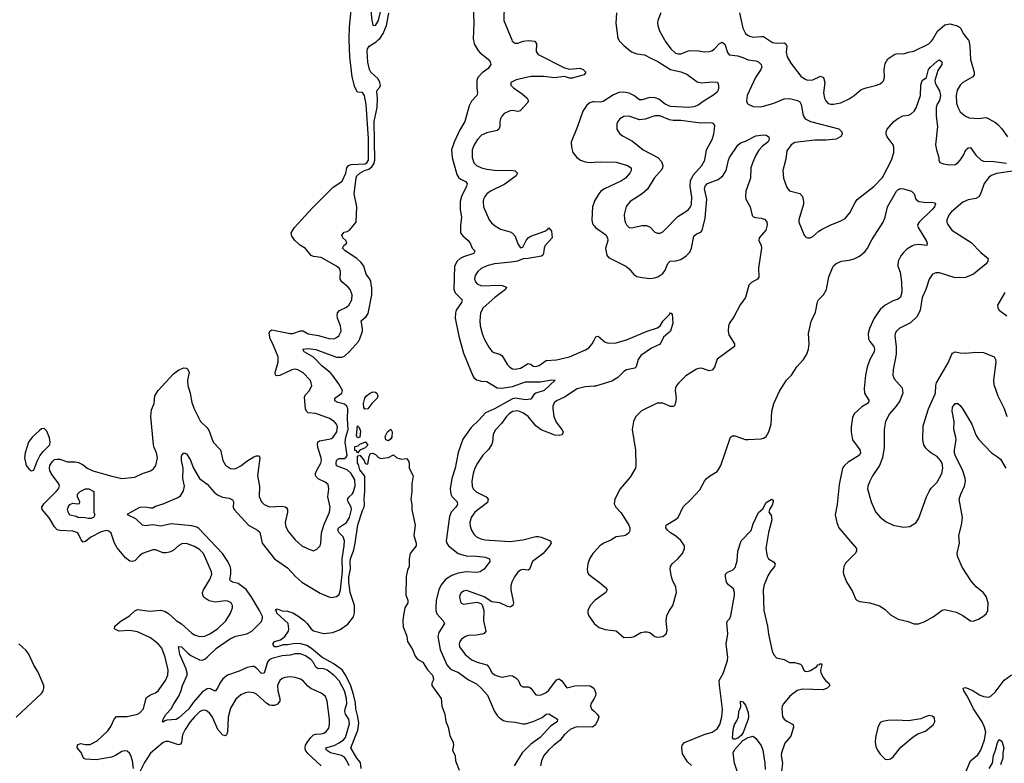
# Model space of a CAD drawing. Header units: inches. Extents: x 2001573 to 2220545, y 644482 to 846830.
# Tile 392 of 656: x 2065560 to 2073170, y 774410 to 780156. Entities that reach past the tile are written whole.
import ezdxf

# ---------------------------------------------------------------- set-up
doc = ezdxf.new("R2010")
doc.units = ezdxf.units.IN
doc.header["$MEASUREMENT"] = 0
for name, color, linetype in [('C0767', 7, 'Continuous'), ('C0768', 7, 'Continuous'), ('C0777', 7, 'Continuous'), ('C0778', 7, 'Continuous')]:
    doc.layers.add(name, color=color, linetype=linetype)

msp = doc.modelspace()

# ---------------------------------------------------------------- linework, layer by layer
at = {"layer": 'C0767', "color": 5}
for points, elevation in [([(2066439.9, 774370), (2066432.5, 774430), (2066418.5, 774470), (2066407.7, 774487.7), (2066390, 774502.3), (2066370, 774505.4), (2066350, 774500.8), (2066301.8, 774470), (2066270, 774457.9), (2066150, 774436), (2066070, 774442.2), (2066054.3, 774450), (2066034.3, 774494.3), (2066005.3, 774530), (2066006.6, 774553.4), (2066030, 774561.5), (2066070, 774553.8), (2066104.8, 774555.2), (2066157.8, 774582.2), (2066240.2, 774659.8), (2066265.4, 774694.6), (2066290, 774750.5), (2066309, 774771), (2066390, 774770.2), (2066470, 774788.6), (2066490, 774800.2), (2066517.4, 774830), (2066533.9, 774906.1), (2066541.3, 774918.7), (2066570, 774938.9), (2066610, 774953.8), (2066630, 774970.3), (2066687.7, 775050), (2066705.3, 775090), (2066708.9, 775130), (2066684, 775230), (2066659, 775299), (2066632.9, 775330), (2066570, 775378.5), (2066470, 775424.9), (2066410, 775435), (2066330, 775431), (2066310, 775437.4), (2066291.8, 775450), (2066295.6, 775470), (2066345.7, 775510), (2066409.7, 775550), (2066450, 775588.5), (2066470, 775598), (2066565.1, 775585.1), (2066650, 775592.1), (2066683.5, 775583.5), (2066710, 775568.3), (2066770, 775512.4), (2066810, 775487.3), (2066890, 775414.9), (2066910, 775402.2), (2066950, 775389.2), (2066990, 775391.2), (2067030, 775410.2), (2067089.8, 775450), (2067152.8, 775510), (2067190, 775570.8), (2067204.2, 775610), (2067205.1, 775630), (2067194.5, 775650), (2067170, 775662.4), (2067150, 775664.7), (2067070, 775653.8), (2067025.2, 775665.2), (2066984.8, 775690), (2066974.6, 775710), (2066974.2, 775730), (2066979.8, 775750), (2067028.9, 775830), (2067044.2, 775870), (2067043.5, 775890), (2066980.8, 776030), (2066950, 776060.7), (2066910, 776086.2), (2066850, 776107.8), (2066813.3, 776106.7), (2066790, 776092.8), (2066745.9, 776054.1), (2066718, 776042), (2066690, 776036.8), (2066670, 776037.1), (2066610, 776058), (2066590, 776058.7), (2066509.5, 776030.5), (2066486.6, 776013.4), (2066450, 775975.4), (2066430, 775968.4), (2066412.2, 775972.2), (2066378.4, 775998.4), (2066313.9, 776073.9), (2066292.8, 776110), (2066267.6, 776187.6), (2066250, 776203.7), (2066229.5, 776209.5), (2066190, 776198.5), (2066110, 776157.3), (2066070, 776124.2), (2066050, 776119.5), (2066035.8, 776135.8), (2066009.7, 776190), (2065970, 776202.5), (2065870, 776208.6), (2065850, 776215), (2065830, 776237.3), (2065787.7, 776307.7), (2065733.9, 776370), (2065732.3, 776390), (2065746.3, 776413.7), (2065842.7, 776510), (2065859.1, 776530), (2065867.5, 776550), (2065862.3, 776570), (2065810, 776638), (2065792.7, 776670), (2065790.3, 776690), (2065794.2, 776710), (2065810, 776739.6), (2065830, 776756.1), (2065850, 776760.5), (2065870, 776758.7), (2065930, 776739.5), (2065990, 776739.8), (2066014.1, 776734.1), (2066050, 776716.5), (2066082.3, 776690), (2066125.7, 776670), (2066272.7, 776627.3), (2066350, 776610.2), (2066450, 776620.2), (2066510, 776648.9), (2066570, 776670.3), (2066594.9, 776685.1), (2066612.6, 776710), (2066625.6, 776770), (2066617.3, 776810), (2066598.7, 776850), (2066594.5, 776870), (2066573.2, 777090), (2066580.1, 777139.9), (2066599.9, 777190), (2066605.9, 777250), (2066630.3, 777290), (2066750, 777419.6), (2066790, 777449.2), (2066830, 777466.7), (2066850, 777463), (2066857.2, 777457.2), (2066870.3, 777430.3), (2066858, 777370), (2066859.6, 777330), (2066877.3, 777270), (2066890, 777198.8), (2066907.9, 777150), (2066958.3, 777050), (2067005.7, 777005.7), (2067023.1, 776983.1), (2067056.5, 776890), (2067112.2, 776832.2), (2067130.2, 776750.2), (2067150, 776714.4), (2067190, 776687), (2067210, 776684.2), (2067230, 776687.4), (2067270, 776709.1), (2067315.7, 776744.3), (2067370, 776777.8), (2067390, 776786.5), (2067410, 776784.9), (2067415.5, 776770), (2067399, 776630), (2067412.5, 776550), (2067411.3, 776471.3), (2067428.8, 776430), (2067450, 776409), (2067490, 776392.2), (2067590, 776395.6), (2067611.7, 776391.7), (2067622.8, 776382.8), (2067630.2, 776370), (2067630.2, 776350.2), (2067611.3, 776270), (2067617.3, 776237.3), (2067638.9, 776198.9), (2067690, 776135.8), (2067741.6, 776090), (2067790, 776065.7), (2067830, 776052.7), (2067856.6, 776063.4), (2067882.9, 776090), (2067888.1, 776111.9), (2067892.2, 776190), (2067911.3, 776250), (2067953.8, 776350), (2067958.8, 776390), (2067941.8, 776470), (2067948.5, 776530), (2067943.1, 776563.1), (2067921.1, 776581.1), (2067867.4, 776607.4), (2067847.7, 776630), (2067846.6, 776650), (2067853.9, 776670), (2067888.4, 776730), (2067892.5, 776750), (2067890.9, 776770.9), (2067864.5, 776850), (2067861.5, 776878.5), (2067863.9, 776890), (2067878.3, 776901.7), (2067950, 776914.2), (2067970, 776920.2), (2067983.5, 776930), (2068011.2, 776970), (2068015.4, 777010), (2068008.4, 777030), (2067991.1, 777050), (2067954.1, 777074.1), (2067850, 777111.5), (2067790, 777117.6), (2067776.8, 777130), (2067769.2, 777150), (2067761.1, 777238.9), (2067765.8, 777254.2), (2067801.3, 777290), (2067816.9, 777330), (2067814, 777350), (2067804.4, 777370), (2067750, 777427.4), (2067710, 777451.3), (2067690, 777454.6), (2067664.4, 777450), (2067570, 777406.6), (2067550, 777403.8), (2067536.2, 777410), (2067535.3, 777430), (2067557.6, 777510), (2067558.2, 777550), (2067515, 777655), (2067495.6, 777690), (2067487.2, 777732.8), (2067494, 777750), (2067510, 777760.3), (2067650, 777730.2), (2067670, 777731.7), (2067730, 777751.6), (2067750, 777751.1), (2067790, 777728), (2067870, 777714.3), (2067950, 777691.3), (2067990, 777690.3), (2068010, 777699.5), (2068026, 777714), (2068043.9, 777750), (2068040.3, 777790), (2068017, 777850), (2068013.7, 777870), (2068016.8, 777890), (2068031.3, 777908.7), (2068085, 777935), (2068103.5, 777950), (2068128.4, 777990), (2068130.9, 778030), (2068114, 778070), (2068098.9, 778090), (2068049.2, 778129.2), (2068036.4, 778150), (2068038.5, 778210), (2068032.2, 778232.2), (2068010, 778252), (2067890, 778319.3), (2067830, 778325.7), (2067813.4, 778333.4), (2067770, 778386.6), (2067729.6, 778410), (2067686, 778450), (2067663.3, 778483.3), (2067658.9, 778510), (2067685.2, 778550), (2067821.7, 778698.3), (2067981.6, 778858.4), (2068052.1, 778907.9), (2068081.7, 778970), (2068089.4, 779010.6), (2068100.4, 779030), (2068123.3, 779036.7), (2068230, 779043), (2068242.1, 779050), (2068255.4, 779070), (2068256.8, 779236.8), (2068239.2, 779499.2), (2068224.2, 779570), (2068210, 779592.3), (2068170, 779597), (2068150, 779634.5), (2068130, 779715.1), (2068111.8, 779870), (2068107.6, 780000)], 380), ([(2068106.6, 774390), (2068088.5, 774430), (2068070, 774456.5), (2068048.3, 774470), (2067962.4, 774490), (2067930.8, 774510), (2067927.3, 774530), (2067990, 774548.4), (2068030, 774567.2), (2068063, 774590), (2068079.4, 774610), (2068110, 774714), (2068105, 774750), (2068079.6, 774790), (2068073.9, 774810), (2068075, 774830), (2068087.4, 774870), (2068086.2, 774910), (2068069.4, 774970), (2068030, 775046.8), (2067990, 775089.2), (2067936.2, 775130), (2067910, 775139.3), (2067863.4, 775143.4), (2067850, 775153.8), (2067830, 775188.1), (2067810, 775211.6), (2067770, 775240.2), (2067730, 775254.3), (2067690, 775255), (2067650, 775245.4), (2067590, 775239.7), (2067510, 775218.7), (2067489.4, 775210), (2067474.5, 775190), (2067450, 775106.6), (2067430, 775102.7), (2067390, 775144.8), (2067370, 775158.9), (2067358.4, 775158.4), (2067317.6, 775150), (2067257.4, 775122.6), (2067166.5, 775090), (2067130, 775062.2), (2067108, 775030), (2067090, 774989.6), (2067070, 774968.2), (2067030, 774987.7), (2067010, 774986.2), (2066970, 774958.7), (2066899.8, 774880.2), (2066867.7, 774830), (2066790, 774760.2), (2066770, 774749.1), (2066698, 774742), (2066681.3, 774738.7), (2066670, 774726.6), (2066664, 774730), (2066668.3, 774750), (2066690, 774788), (2066730.7, 774829.3), (2066751.2, 774870), (2066790.5, 774929.5), (2066808.8, 774971.2), (2066818.7, 775010), (2066853.4, 775090), (2066853.8, 775110), (2066844.4, 775144.4), (2066797.7, 775250), (2066788.5, 775311.5), (2066810, 775310.2), (2066860, 775260), (2066883.3, 775243.3), (2066950, 775208.6), (2066970, 775206.8), (2066990, 775215), (2067010, 775230.9), (2067080.2, 775299.8), (2067190, 775374), (2067230, 775391.7), (2067315.1, 775410), (2067355.6, 775430), (2067430, 775505.3), (2067438, 775530), (2067435.7, 775544.3), (2067414.4, 775590), (2067350, 775699), (2067311.5, 775751.5), (2067250, 775798.5), (2067204.5, 775810), (2067190, 775820.5), (2067184.8, 775830), (2067192.3, 775870), (2067192.3, 775910), (2067188, 775930), (2067169.2, 775970), (2067128, 776030), (2066944.8, 776224.8), (2066930, 776233.5), (2066890, 776245), (2066730, 776259.8), (2066650, 776240.9), (2066590, 776253), (2066530, 776243.7), (2066510, 776249.8), (2066458, 776298), (2066393.2, 776330), (2066400.7, 776339.3), (2066489.3, 776390), (2066531.4, 776391.4), (2066570, 776383), (2066590, 776384.7), (2066610, 776396.3), (2066670, 776415.8), (2066777.8, 776462.2), (2066802.5, 776477.5), (2066825.7, 776514.3), (2066833.7, 776550), (2066822.3, 776610), (2066823.5, 776690), (2066809.8, 776750), (2066810, 776782), (2066812.3, 776790), (2066830, 776807.7), (2066850, 776800.5), (2066876.7, 776756.7), (2066902.4, 776690), (2066950.3, 776610.3), (2067010, 776567.6), (2067064.3, 776504.3), (2067090, 776484.7), (2067127.3, 776467.3), (2067178.5, 776458.5), (2067206.1, 776446.1), (2067212.9, 776430), (2067210.2, 776390), (2067218.5, 776370), (2067329.6, 776249.6), (2067399.3, 776210), (2067415.4, 776195.4), (2067434.7, 776110), (2067528.9, 775990), (2067630, 775918.9), (2067694, 775850), (2067740.4, 775810), (2067883.5, 775723.5), (2067950, 775695.2), (2067970, 775691.6), (2068010, 775697.4), (2068030, 775713), (2068039, 775750), (2068054.6, 775894.6), (2068053.2, 775990), (2068068.2, 776090), (2068069.9, 776129.9), (2068060.1, 776160.1), (2068029.8, 776190), (2068017.8, 776210), (2068024.6, 776230), (2068087.1, 776270), (2068109.4, 776310), (2068123.6, 776370), (2068120.9, 776390), (2068097.7, 776430), (2068093.3, 776450), (2068106.4, 776470), (2068130, 776488.6), (2068138.8, 776501.2), (2068153.9, 776550), (2068150, 776599.1), (2068122.2, 776650), (2068090, 776676.7), (2068010, 776709), (2068005.7, 776725.7), (2068009.4, 776750.6), (2068019.7, 776760.3), (2068030, 776765), (2068070, 776766), (2068083.9, 776776.1), (2068090.8, 776789.2), (2068076, 776890), (2068081.8, 776930), (2068099.7, 776990), (2068093, 777070), (2068096.9, 777150), (2068088.4, 777170), (2068070, 777185.6), (2068018.8, 777198.8), (2067996, 777210), (2067996.4, 777230), (2068050, 777268.6), (2068054.2, 777290), (2068024.1, 777344.1), (2067978.7, 777410), (2067960.6, 777430), (2067898.8, 777478.8), (2067830, 777548.5), (2067759.7, 777590), (2067749.8, 777610), (2067790, 777614.7), (2067850, 777608.4), (2068010, 777549.1), (2068050, 777548.1), (2068070, 777556.4), (2068110, 777591.4), (2068178.1, 777670), (2068190.3, 777689.7), (2068208.7, 777750), (2068209.9, 777770), (2068198.8, 777830), (2068238.8, 777861.2), (2068253.6, 777886.4), (2068281.3, 778030), (2068281.4, 778081.4), (2068273.6, 778133.6), (2068267.3, 778150), (2068238.8, 778190), (2068220.7, 778250), (2068200.5, 778280.5), (2068167, 778310), (2068074.5, 778370), (2068055.6, 778390), (2068066.6, 778410), (2068087.6, 778430), (2068081.6, 778450), (2068057.6, 778470), (2068049.7, 778490), (2068067.3, 778512.7), (2068090, 778518.4), (2068110, 778530.2), (2068161.1, 778590), (2068165.6, 778710), (2068145.4, 778810), (2068160.2, 778930), (2068166.9, 778950), (2068188.9, 778971.1), (2068224.1, 778990), (2068258.4, 779001.6), (2068282, 779018), (2068297.6, 779042.4), (2068304.5, 779070), (2068299.5, 779370), (2068322.3, 779477.7), (2068325.6, 779550), (2068321.2, 779598.8), (2068323.4, 779610), (2068344.7, 779635.3), (2068349.9, 779650), (2068344.9, 779670), (2068330, 779697.9), (2068274.8, 779750), (2068262.6, 779770), (2068251.2, 779828.8), (2068245.7, 779910), (2068248.6, 779931.4), (2068261.1, 779950), (2068316.2, 779983.8), (2068332, 780000)], 360), ([(2069067.1, 780000), (2069074, 779970), (2069101.2, 779921.2), (2069120.2, 779900.2), (2069182, 779850), (2069196.3, 779830), (2069200.7, 779810), (2069180.7, 779779.3), (2069133.7, 779746.3), (2069100.5, 779710), (2069092.8, 779687.2), (2069092.7, 779630), (2069099.1, 779590), (2069094, 779570), (2069053.4, 779526.6), (2069034.9, 779490), (2069000.2, 779370), (2068959.4, 779300.6), (2068919.1, 779210), (2068898, 779150), (2068901.6, 779090), (2068939.6, 778959.6), (2068954.6, 778934.6), (2068970, 778922.6), (2069006.1, 778906.1), (2069017.6, 778890), (2069014.6, 778870), (2068974.6, 778790), (2068964, 778750), (2068965.2, 778690), (2068975.5, 778630), (2068966.4, 778566.4), (2068968, 778510), (2068985.4, 778485.4), (2069027.4, 778450), (2069042.4, 778430), (2069057.3, 778390), (2069078.8, 778370), (2069070.8, 778350), (2068990, 778323.9), (2068963.6, 778310), (2068940.6, 778290), (2068921.6, 778250), (2068915.2, 778070), (2068925.3, 778045.3), (2068980.3, 777990), (2068975.6, 777970), (2068933.6, 777910), (2068928, 777890), (2068927.1, 777850), (2068953.2, 777710), (2068990, 777578), (2069063.2, 777403.2), (2069070.3, 777390), (2069090, 777373.1), (2069130, 777362.4), (2069170, 777361.1), (2069250, 777310.3), (2069287.2, 777307.2), (2069370, 777321), (2069470, 777356.3), (2069583.3, 777356.7), (2069673.2, 777373.2), (2069698, 777370), (2069614.6, 777290), (2069550, 777270.9), (2069537.7, 777262.3), (2069510, 777223), (2069470, 777219.5), (2069390, 777229.9), (2069370, 777224.8), (2069230, 777147.6), (2069161.2, 777118.8), (2069110, 777061.4), (2069050, 777005.1), (2068986.3, 776913.7), (2068949.4, 776810.6), (2068926.7, 776690), (2068901, 776610), (2068886.7, 776530), (2068891.4, 776490), (2068902.3, 776470), (2068940.2, 776430), (2068943.6, 776410), (2068932.1, 776390), (2068896.2, 776350), (2068882.9, 776317.1), (2068856.5, 776130), (2068861.7, 776110), (2068874.6, 776090), (2068949.6, 776029.6), (2069010, 776012.4), (2069090.6, 776010.6), (2069161.5, 776001.5), (2069190.4, 775990), (2069194.6, 775970), (2069150.4, 775910), (2069119.1, 775890), (2069090, 775884.3), (2069010, 775889.3), (2068950, 775878.4), (2068900.1, 775859.9), (2068850.2, 775830), (2068817.8, 775790), (2068799.7, 775750), (2068778.6, 775670), (2068775.5, 775610), (2068776.6, 775590), (2068785.5, 775565.5), (2068833.1, 775510), (2068842.6, 775490), (2068800.7, 775419.3), (2068791, 775389), (2068810.1, 775290), (2068861, 775170), (2068890, 775138), (2068951.7, 775111.7), (2069030, 775054.2), (2069090, 775023.9), (2069127.6, 774990), (2069176.4, 774936.4), (2069230.1, 774810), (2069250, 774778.6), (2069270, 774758), (2069300.1, 774740.1), (2069330, 774731.6), (2069390, 774728.3), (2069450, 774714.8), (2069470, 774714.6), (2069530, 774731.9), (2069597.1, 774762.9), (2069630, 774788.9), (2069650, 774792.6), (2069718, 774750), (2069715.3, 774730), (2069663.5, 774696.5), (2069584, 774610), (2069510, 774558.2), (2069444.1, 774490), (2069381.7, 774390)], 360), ([(2069363.6, 780000), (2069367.7, 779990), (2069390, 779974.6), (2069410, 779975.6), (2069450.7, 779989.3), (2069490, 779996.2), (2069540.7, 779990), (2069554.9, 779970), (2069551.5, 779910), (2069567.9, 779887.9), (2069770, 779783.6), (2069810, 779774.3), (2069890, 779780.2), (2069914.9, 779770), (2069935.5, 779750), (2069922.4, 779730), (2069830, 779704.5), (2069810, 779703.4), (2069770, 779716.3), (2069690, 779705.4), (2069610, 779717.7), (2069510, 779717), (2069398.4, 779690), (2069357.1, 779670), (2069357.1, 779650), (2069377.6, 779630), (2069443.8, 779583.8), (2069483.1, 779550), (2069493.4, 779530), (2069483.1, 779510), (2069429.2, 779450.8), (2069410, 779446.4), (2069370, 779453.6), (2069350, 779450.8), (2069305.3, 779430), (2069286.3, 779410), (2069275.2, 779390), (2069270.2, 779370), (2069271.2, 779330), (2069263.6, 779310), (2069250, 779300.3), (2069170, 779282.5), (2069130, 779263.1), (2069098.8, 779230), (2069072.7, 779190), (2069058.3, 779150), (2069056.3, 779090), (2069070, 779050.3), (2069090, 779029.3), (2069128.4, 779010), (2069170, 778999.5), (2069230, 778991.9), (2069372, 778990), (2069390, 778987), (2069407, 778970), (2069397.4, 778950), (2069310, 778885.6), (2069199.6, 778830), (2069171.5, 778810), (2069154.7, 778790), (2069145.2, 778770), (2069142.2, 778750), (2069145.2, 778710), (2069189, 778610), (2069206.4, 778586.4), (2069227.4, 778567.4), (2069276.7, 778536.7), (2069350, 778516), (2069370, 778506.2), (2069390, 778482), (2069410, 778423.8), (2069430, 778393.7), (2069450, 778397), (2069474.5, 778450), (2069490, 778470.9), (2069510, 778482.4), (2069618.6, 778521.4), (2069642.7, 778537.3), (2069650, 778547.7), (2069670, 778521), (2069676.5, 778470), (2069621.5, 778410), (2069613.7, 778390), (2069607.7, 778350), (2069603, 778337), (2069592.8, 778327.2), (2069490.7, 778310.7), (2069451.3, 778308.7), (2069406.8, 778290), (2069358.3, 778281.7), (2069230, 778270.4), (2069170, 778253.2), (2069127.5, 778232.5), (2069100.8, 778210), (2069081.1, 778178.9), (2069076.5, 778150), (2069082.4, 778130), (2069094.8, 778114.8), (2069130, 778099), (2069270, 778104), (2069290, 778102), (2069321.6, 778090), (2069314.6, 778070), (2069233.7, 778010), (2069142.3, 777930), (2069121, 777890), (2069115.5, 777830), (2069119.4, 777790), (2069134.3, 777730), (2069150.1, 777690.1), (2069185.1, 777625.1), (2069210, 777594.9), (2069224.4, 777584.4), (2069270.5, 777570), (2069290, 777558.9), (2069329.4, 777489.4), (2069348.8, 777470), (2069370, 777458.9), (2069390, 777455.7), (2069430, 777463.9), (2069490, 777498.9), (2069510, 777492.7), (2069530, 777477.3), (2069550, 777475.2), (2069575.4, 777484.6), (2069630, 777521.5), (2069710, 777526.7), (2069810, 777550.1), (2069934.5, 777605.5), (2069958.7, 777621.3), (2069984.2, 777650), (2070000, 777680.1)], 380), ([(2070000, 779520.5), (2069990, 779520.7), (2069967.4, 779512.6), (2069944.3, 779495.7), (2069912.3, 779447.7), (2069872.2, 779330), (2069823.6, 779210), (2069824.4, 779170), (2069836.5, 779130), (2069866.7, 779090), (2069894, 779070), (2069930, 779057.7), (2069970, 779052.6), (2070000, 779054.3)], 420), ([(2070000, 778745.8), (2069988.6, 778710), (2069982.6, 778610), (2069985.2, 778590), (2069993.6, 778570), (2070000, 778562.3)], 420), ([(2070000, 777323.1), (2069930, 777318.7), (2069870, 777302.4), (2069770, 777240.2), (2069708.7, 777210), (2069690, 777194), (2069681.3, 777170), (2069680.7, 777150), (2069689.4, 777090), (2069706, 777046), (2069751.3, 776990), (2069760.3, 776970), (2069752.1, 776947.9), (2069730, 776942), (2069695.5, 776944.5), (2069590, 776985.2), (2069550, 777017.3), (2069490, 777088.7), (2069450, 777117.1), (2069410, 777133.1), (2069370, 777127), (2069342.2, 777110), (2069322, 777090), (2069284.2, 777035.8), (2069235.4, 776984.6), (2069219.7, 776950), (2069214.7, 776890), (2069206.9, 776870), (2069184.5, 776835.5), (2069139.1, 776790), (2069099.1, 776730), (2069077.8, 776690), (2069065.6, 776650), (2069055.6, 776590), (2069058.2, 776550), (2069065.8, 776530), (2069087.9, 776507.9), (2069165.7, 776470), (2069180.9, 776450), (2069174.7, 776425.3), (2069077.6, 776350), (2069048.4, 776310), (2069038.8, 776270), (2069042, 776242), (2069052.7, 776210), (2069070, 776181.3), (2069090, 776160.3), (2069123.8, 776143.8), (2069155.3, 776135.3), (2069350, 776122.5), (2069450, 776135.9), (2069550, 776161), (2069570, 776161.5), (2069590, 776158), (2069663, 776130), (2069667, 776110), (2069655.6, 776090), (2069604.9, 776030), (2069523.2, 775970), (2069500.3, 775910), (2069490, 775902.8), (2069450, 775906), (2069430, 775901.8), (2069410, 775886.9), (2069384.2, 775850), (2069363.5, 775810), (2069356, 775784), (2069356.6, 775750), (2069377.4, 775650), (2069371.6, 775628.4), (2069359.6, 775620.4), (2069350, 775616.9), (2069330, 775621.1), (2069270, 775649.8), (2069210, 775657.6), (2069150, 775696.2), (2069030, 775740.4), (2069010, 775744), (2068990, 775738.9), (2068972.8, 775727.2), (2068963.1, 775710), (2068958.9, 775690), (2068970.6, 775650), (2068990, 775640.3), (2069093.7, 775653.7), (2069124.1, 775644.1), (2069133.8, 775633.8), (2069147.6, 775590), (2069144.9, 775510), (2069161.7, 775430), (2069150, 775413.6), (2069133.7, 775406.3), (2069090, 775398.7), (2069030, 775398), (2069006, 775390), (2068975.8, 775370), (2068962.6, 775350), (2068957.4, 775330), (2068960.3, 775310), (2069004.2, 775250), (2069055.3, 775210), (2069095.5, 775190), (2069171.2, 775171.2), (2069189.2, 775150), (2069210.1, 775110.1), (2069230, 775094.2), (2069250, 775084.5), (2069290, 775074.5), (2069350, 775088.5), (2069370, 775084.7), (2069393.7, 775070), (2069411.8, 775051.8), (2069430.3, 775010.3), (2069450, 774999.3), (2069490, 775001.7), (2069498, 774998), (2069510, 774990.4), (2069550, 774938.7), (2069570, 774935.2), (2069590, 774938.5), (2069630, 774956.9), (2069650, 774974.7), (2069710, 775054.3), (2069730, 775063.1), (2069750, 775047.6), (2069790, 774993.4), (2069850, 775007.2), (2069931.9, 775011.9), (2069970, 775008.1), (2069997.6, 774990), (2070000, 774984)], 380), ([(2068199, 774370), (2068195.1, 774415.1), (2068165.4, 774450), (2068120.3, 774530), (2068174.4, 774665.6), (2068180.5, 774720.5), (2068173.8, 774770), (2068157.8, 774830), (2068156.5, 774876.5), (2068141, 774941), (2068115.9, 775015.9), (2068076.4, 775096.4), (2068051.7, 775131.7), (2067981.8, 775181.8), (2067895.1, 775230), (2067816.4, 775296.4), (2067778.9, 775318.9), (2067733.8, 775333.8), (2067690, 775336.1), (2067630, 775324.3), (2067596.1, 775323.9), (2067551.3, 775310), (2067530, 775309.7), (2067517.2, 775330), (2067529.3, 775350), (2067576.2, 775363.8), (2067609.7, 775390.3), (2067638, 775430), (2067640.9, 775450), (2067634, 775490), (2067548.9, 775570), (2067544.7, 775584.7), (2067538.4, 775590), (2067541.7, 775598.3), (2067550, 775603), (2067588.6, 775588.6), (2067630, 775584.4), (2067670, 775571.5), (2067710, 775549.1), (2067762.2, 775510), (2067782.7, 775490), (2067810, 775450.2), (2067830, 775433.2), (2067910, 775413.2), (2067979.6, 775420.4), (2068037.1, 775442.9), (2068095.6, 775484.4), (2068139.3, 775540.7), (2068148.4, 775571.6), (2068147.3, 775630), (2068113.8, 775730), (2068103.6, 775810), (2068103.9, 775850), (2068118.1, 775910), (2068115.3, 775970), (2068117.5, 775990), (2068141.7, 776058.3), (2068153.5, 776110), (2068173, 776253), (2068210, 776362), (2068223.7, 776390), (2068225.7, 776410), (2068221.7, 776450), (2068227.6, 776512.4), (2068227.2, 776627.2), (2068190, 776676.3), (2068177.7, 776717.7), (2068170, 776729.6), (2068170, 776782), (2068190, 776791.3), (2068222.8, 776750), (2068230, 776726.8), (2068250, 776722), (2068260.2, 776779.8), (2068270, 776802), (2068275.3, 776804.7), (2068290, 776806), (2068310, 776796), (2068330, 776776), (2068350, 776766), (2068410, 776772), (2068450, 776794), (2068474, 776770), (2068510, 776761), (2068550, 776764.7), (2068566.4, 776746.4), (2068571.3, 776730), (2068571.3, 776690), (2068601, 776630), (2068590.8, 776570), (2068590.7, 776510.7), (2068583, 776450), (2068590.4, 776410), (2068590.5, 776370), (2068615.5, 776250), (2068607.3, 776170), (2068624.9, 776110), (2068624.9, 776090), (2068577.1, 776030), (2068570.5, 775990.5), (2068571, 775930), (2068558, 775902), (2068547.1, 775852.9), (2068544.9, 775710), (2068560.4, 775670), (2068559.3, 775650), (2068536.9, 775610), (2068525.6, 775554.4), (2068520.2, 775510), (2068524.4, 775464.4), (2068552.4, 775392.4), (2068557, 775350), (2068595.5, 775290), (2068616.8, 775236.8), (2068634, 775214), (2068674.8, 775190), (2068712.5, 775132.5), (2068750.5, 775090), (2068757.3, 775062.7), (2068756, 775050), (2068744.7, 775030), (2068744.7, 775010), (2068817.3, 774910), (2068824, 774850), (2068846.8, 774790), (2068853.7, 774733.7), (2068870.7, 774690), (2068885.2, 774625.2), (2068910.5, 774570), (2068912.7, 774550), (2068904.9, 774510), (2068927.1, 774467.1), (2068927.7, 774430), (2068956.7, 774356.7)], 340), ([(2070000, 776041.6), (2069989.2, 776030), (2069965.2, 775990), (2069951.1, 775950), (2069946.4, 775910), (2069948.3, 775890), (2069957.4, 775870), (2070000, 775838.9)], 420), ([(2070000, 775661.5), (2069970.5, 775630), (2069950.6, 775590), (2069950.5, 775570), (2069958, 775550), (2069999.3, 775490), (2070000, 775489.5)], 420), ([(2065533, 774767), (2065727.6, 774950), (2065742, 774970), (2065748, 774990), (2065747.6, 775010), (2065699.6, 775119.6), (2065670, 775169), (2065630, 775253.2), (2065610, 775280.9), (2065552.6, 775332.6)], 420), ([(2067889.7, 774390), (2067786.6, 774486.6), (2067769.9, 774509.9), (2067766.1, 774530), (2067769.9, 774550), (2067780.8, 774570), (2067810, 774610.2), (2067830, 774628.8), (2067850, 774635.9), (2067890, 774637.4), (2067910, 774642.7), (2067930, 774654.3), (2067950, 774680.5), (2067955.9, 774710), (2067953.8, 774750), (2067937.4, 774890), (2067924.7, 774924.7), (2067895.1, 774950), (2067810, 774988.6), (2067786.7, 775006.7), (2067750, 775048.2), (2067730, 775060.4), (2067690, 775073.1), (2067650, 775076.8), (2067610, 775073.5), (2067590, 775065.4), (2067570.2, 775049.8), (2067553.4, 775010), (2067554.8, 774970), (2067570.2, 774910), (2067571, 774890), (2067553.4, 774866.6), (2067530, 774857), (2067510, 774855.2), (2067490, 774859.8), (2067470, 774871.7), (2067390, 774944.2), (2067370, 774955.1), (2067330, 774958.7), (2067305.9, 774954.1), (2067270, 774939.1), (2067230, 774904.2), (2067190, 774836.2), (2067172.6, 774767.4), (2067167.1, 774650), (2067159.5, 774630), (2067150, 774621.1), (2067130, 774626.6), (2067092.2, 774670), (2067050, 774765.4), (2067030, 774795.1), (2067010, 774813.6), (2066990, 774821.2), (2066970, 774818.5), (2066950, 774807.8), (2066910, 774768), (2066878.4, 774730), (2066838.3, 774670), (2066817.8, 774630), (2066810.2, 774569.8), (2066802.7, 774557.3), (2066788.8, 774551.2), (2066710, 774579.4), (2066690, 774578), (2066670, 774569.8), (2066570, 774487.4), (2066524.1, 774415.9), (2066490, 774344.7)], 380), ([(2070000, 774910.9), (2069975.6, 774870), (2069971.4, 774850), (2069979.6, 774830), (2070000, 774811.9)], 380), ([(2070000, 774698.8), (2069987.3, 774690), (2069870, 774690.9), (2069850, 774687.4), (2069814.4, 774670), (2069770, 774632.5), (2069734.1, 774585.9), (2069688, 774550), (2069646.9, 774510), (2069611.6, 774470), (2069592.9, 774430), (2069586.5, 774390)], 380)]:
    msp.add_lwpolyline(points, dxfattribs=dict(at, elevation=elevation))
for points, elevation in [([(2068226.6, 777146.6), (2068219.3, 777159.3), (2068217.6, 777190), (2068227.6, 777230), (2068240.7, 777250), (2068270, 777270.4), (2068290, 777279.5), (2068310, 777276.4), (2068320.7, 777270), (2068328, 777250), (2068323, 777230), (2068282, 777190), (2068250, 777149.5)], 340), ([(2065750, 776996.2), (2065730, 776993), (2065710, 776979.8), (2065655.5, 776930), (2065628.3, 776890), (2065601.5, 776810), (2065596.5, 776770), (2065610.4, 776710), (2065630, 776684.4), (2065650, 776670.4), (2065670, 776674.4), (2065694.9, 776745.1), (2065715.5, 776784.5), (2065741.1, 776818.9), (2065792.5, 776870), (2065795.8, 776890), (2065790, 776924.2), (2065770, 776976)], 420), ([(2068170, 776925.2), (2068162.4, 776942.4), (2068170, 777016.3), (2068183.4, 777003.4), (2068195.2, 776975.2), (2068190, 776928.7)], 340), ([(2068410, 776902), (2068389.1, 776909.1), (2068384.7, 776935.3), (2068402, 776970), (2068430, 776992), (2068438, 776970), (2068436, 776930), (2068430, 776918)], 340), ([(2068170, 776806), (2068163.7, 776823.7), (2068150, 776827.6), (2068150, 776857.3), (2068176.5, 776863.5), (2068190, 776876), (2068232.7, 776892.7), (2068251, 776869), (2068230, 776848), (2068190, 776828.7)], 340), ([(2066090, 776301.2), (2066067, 776307), (2066010, 776309.7), (2065997.5, 776317.5), (2065947.2, 776327.2), (2065934, 776350), (2065930, 776374), (2065934, 776390), (2065948.7, 776410), (2065970, 776418.8), (2066006, 776414), (2066022, 776418), (2066026, 776430), (2066008, 776470), (2066008, 776490), (2066028.7, 776510), (2066070, 776530.8), (2066094, 776530), (2066132, 776510), (2066134, 776350), (2066142, 776330), (2066130, 776309.2), (2066110, 776301.2)], 360)]:
    msp.add_lwpolyline(points, close=True, dxfattribs=dict(at, elevation=elevation))
at = {"layer": 'C0768', "color": 5}
for points, elevation in [([(2068250, 780458), (2068280.6, 780150), (2068290, 780112.4), (2068311.2, 780110), (2068333.2, 780150), (2068352.1, 780230)], 380), ([(2068107.6, 780000), (2068107.2, 780010), (2068110, 780098), (2068129.9, 780310)], 380), ([(2069066, 780270), (2069071.3, 780130), (2069065.7, 780005.7), (2069067.1, 780000)], 360), ([(2069304.6, 780270), (2069301.7, 780150), (2069363.6, 780000)], 380), ([(2068332, 780000), (2068345.8, 780014.2), (2068370.6, 780049.4), (2068395.4, 780110), (2068414, 780206)], 360)]:
    msp.add_lwpolyline(points, dxfattribs=dict(at, elevation=elevation))
at = {"layer": 'C0777', "color": 5}
for points, elevation in [([(2070190, 780000), (2070196.5, 779990), (2070230, 779956), (2070290, 779907.6), (2070330, 779892.3), (2070390, 779885.5), (2070437.3, 779857.3), (2070492.3, 779832.3), (2070590, 779771.5), (2070670, 779752.7), (2070715.8, 779735.8), (2070795.9, 779675.9), (2070830, 779667.3), (2070910, 779676.5), (2070952.7, 779672.7), (2070961.1, 779650), (2070960.8, 779630), (2070958.5, 779610), (2070950, 779596.9), (2070917.4, 779570), (2070850.3, 779530), (2070804.3, 779495.7), (2070770, 779482.7), (2070730, 779476.1), (2070590, 779484.8), (2070550, 779504.2), (2070500.8, 779540.8), (2070472.4, 779552.4), (2070430, 779554.6), (2070370, 779536.1), (2070350, 779537.5), (2070306.8, 779570), (2070270, 779588.7), (2070230, 779597), (2070190, 779593.8), (2070150, 779574), (2070070, 779523.9), (2070050, 779519.5), (2070000, 779520.5)], 420), ([(2070543.6, 780000), (2070549, 779990), (2070591.6, 779930), (2070630, 779898.2), (2070650, 779892), (2070670, 779892.8), (2070730, 779914.6), (2070750, 779917.6), (2070810, 779914), (2070850, 779906.3), (2070890, 779909.1), (2070910, 779916.1), (2070929.7, 779930), (2070970, 779972), (2070990, 779981.3), (2071010, 779965.5), (2071030, 779902), (2071044.4, 779884.4), (2071110, 779875.9), (2071150, 779863.9), (2071190, 779845.2), (2071250, 779836.9), (2071269.2, 779829.2), (2071290.2, 779810.2), (2071295.8, 779790), (2071288.9, 779770), (2071248.3, 779710), (2071182.7, 779570), (2071176.4, 779530), (2071183, 779510), (2071190, 779503.8), (2071230, 779486), (2071283.4, 779483.4), (2071310, 779486.9), (2071390, 779511.1), (2071470, 779545.3), (2071510, 779546.3), (2071571, 779531), (2071590, 779520.4), (2071601.4, 779501.4), (2071615.2, 779415.2), (2071632, 779390), (2071673, 779370), (2071891.9, 779311.9), (2071914.4, 779290), (2071917, 779270), (2071907.5, 779252.5), (2071870, 779233.7), (2071794.2, 779225.8), (2071705.7, 779225.7), (2071550, 779205.6), (2071521.7, 779190), (2071490, 779142.7), (2071482, 779078), (2071458.7, 778990), (2071464.2, 778930), (2071490, 778858.8), (2071510, 778833.4), (2071590, 778813.4), (2071610.6, 778790), (2071618, 778750), (2071617.1, 778730), (2071581.6, 778610), (2071583, 778590), (2071624, 778490), (2071630, 778481), (2071650, 778470.8), (2071670, 778470.8), (2071690, 778480.7), (2071737.4, 778522.6), (2071762.3, 778537.7), (2071828.9, 778571.1), (2071901.8, 778598.2), (2071941.5, 778618.5), (2071976.9, 778663.1), (2072016.6, 778743.4), (2072034.1, 778765.9), (2072164.4, 778870), (2072230, 778937.3), (2072298.1, 779070), (2072316.3, 779130), (2072316.3, 779170), (2072310.7, 779190), (2072265.6, 779250), (2072256.4, 779270), (2072256.4, 779290), (2072264.4, 779310), (2072317.2, 779370), (2072346.6, 779393.4), (2072387.2, 779412.8), (2072430, 779419.3), (2072450, 779427.6), (2072474.2, 779450), (2072490, 779475.8), (2072522.9, 779570), (2072524.2, 779650), (2072534.9, 779685.1), (2072569.8, 779710.2), (2072584.4, 779770), (2072599.8, 779790), (2072650, 779836), (2072670, 779844.9), (2072687.3, 779830), (2072686.4, 779810), (2072657.5, 779762.5), (2072633.7, 779686.3), (2072634.6, 779670), (2072643.2, 779650), (2072670, 779605.3), (2072677.8, 779570), (2072670, 779531.6), (2072650, 779504.2), (2072643.1, 779476.9), (2072643.7, 779410), (2072653.6, 779330), (2072638.9, 779190), (2072645.4, 779150), (2072664.6, 779090), (2072664.4, 779070), (2072672.2, 779052.2), (2072700.8, 779040.8), (2072746, 779034), (2072790, 779037.6), (2072810, 779048.7), (2072830, 779070.4), (2072856, 779110), (2072873.3, 779150), (2072890, 779166.7), (2072910, 779168), (2072950.2, 779110), (2072990.4, 779070), (2073010, 779062.5), (2073090, 779060.7), (2073187.5, 779047.5)], 440), ([(2071346.8, 780000), (2071378.5, 779978.5), (2071410, 779973.5), (2071470, 779976.9), (2071481.3, 779970), (2071489.1, 779950), (2071485.4, 779905.4), (2071491.4, 779870), (2071520.6, 779820.6), (2071598.4, 779718.4), (2071630, 779695.6), (2071650, 779688.3), (2071690, 779690.2), (2071750, 779718.9), (2071771.6, 779710), (2071783.8, 779670), (2071773.7, 779590), (2071780.2, 779550), (2071790, 779528.8), (2071810, 779509.1), (2071830, 779502.4), (2071850, 779502), (2071906.7, 779513.3), (2071970, 779544), (2072010.7, 779569.3), (2072064.8, 779615.2), (2072103.7, 779630), (2072173.5, 779646.5), (2072210, 779661.1), (2072226.7, 779673.3), (2072236.9, 779683.1), (2072245, 779710), (2072242.9, 779770), (2072250, 779818.4), (2072270, 779853.1), (2072325.1, 779890), (2072346.4, 779893.6), (2072390, 779891.5), (2072430, 779905.2), (2072470, 779912.2), (2072587.8, 779970), (2072608.3, 779990), (2072614.1, 780000)], 460), ([(2072890.8, 780000), (2072894.8, 779994.8), (2072904.7, 779950), (2072909.2, 779849.2), (2072937.1, 779750), (2072936.3, 779730), (2072926.6, 779713.4), (2072850, 779669.6), (2072828.5, 779650), (2072804.6, 779610), (2072799, 779570), (2072801.5, 779510), (2072810, 779480.7), (2072830, 779443.8), (2072870, 779410.4), (2072898.3, 779398.3), (2072970, 779391.3), (2073030, 779399.1), (2073050, 779390.2), (2073101.6, 779361.6), (2073123.7, 779343.7), (2073152.1, 779312.1), (2073196, 779250)], 460), ([(2070000, 778562.3), (2070010.2, 778550), (2070090, 778493.5), (2070103.7, 778470), (2070105.3, 778450), (2070088.1, 778388.1), (2070096.9, 778336.9), (2070110, 778318), (2070244.9, 778250), (2070270.4, 778230), (2070306.5, 778186.5), (2070330, 778172.2), (2070370, 778162.4), (2070430, 778156.9), (2070470, 778160.2), (2070493, 778170), (2070530, 778194.9), (2070550, 778219.5), (2070570, 778272.7), (2070587.3, 778290), (2070631.2, 778291.2), (2070670, 778301.6), (2070711.6, 778330), (2070739.9, 778360.1), (2070753.6, 778390), (2070770, 778483), (2070790, 778501.5), (2070824.8, 778515.2), (2070833.8, 778526.2), (2070857.3, 778622.7), (2070870.4, 778770), (2070852.9, 778850), (2070857.2, 778870), (2070875.8, 778890), (2070959.3, 778920.7), (2070995.7, 778950), (2071019.9, 778990), (2071037.7, 779070), (2071046.8, 779090), (2071110, 779187), (2071130, 779203.7), (2071170, 779216.9), (2071250, 779259.1), (2071310, 779267), (2071330, 779263.8), (2071350.4, 779250), (2071351.8, 779230), (2071342, 779210), (2071302.3, 779177.7), (2071273.7, 779146.3), (2071250.6, 779109.4), (2071225.5, 779054.5), (2071211.4, 779010), (2071207.5, 778930), (2071172.8, 778830), (2071170.2, 778790.2), (2071173.6, 778770), (2071206.3, 778710), (2071222.7, 778642.7), (2071231.8, 778631.8), (2071246.3, 778626.3), (2071290, 778622.7), (2071315.5, 778615.5), (2071334.3, 778594.3), (2071338.5, 778570), (2071327.1, 778530), (2071274.6, 778470), (2071273.4, 778450), (2071292, 778412), (2071294.4, 778390), (2071270, 778238), (2071273.1, 778166.9), (2071261.6, 778150), (2071215.2, 778124.8), (2071194.7, 778105.3), (2071169.1, 778010), (2071128, 777952), (2071080.7, 777859.3), (2071047, 777810), (2071039.5, 777790), (2071036.5, 777750), (2071040.9, 777720.9), (2071085.3, 777650), (2071084.9, 777630), (2070950, 777531.5), (2070930.2, 777470), (2070911.7, 777448.3), (2070890, 777443.5), (2070830, 777462), (2070810, 777461.5), (2070790, 777454.2), (2070710, 777403.1), (2070653.7, 777350), (2070636.5, 777330), (2070628, 777310), (2070625.6, 777290), (2070634, 777230), (2070632.1, 777210), (2070622.7, 777177.3), (2070613.2, 777166.8), (2070590, 777166.2), (2070530, 777191.5), (2070487.5, 777192.5), (2070365.7, 777134.3), (2070321.3, 777090), (2070303.8, 777050), (2070292.7, 776990), (2070319.1, 776830), (2070323.2, 776710), (2070319.1, 776690), (2070279, 776621), (2070201.7, 776530), (2070159.5, 776450), (2070155.5, 776415.5), (2070167.7, 776390), (2070210, 776345.3), (2070268.2, 776250), (2070275.1, 776230), (2070274.8, 776205.2), (2070267.6, 776190), (2070250, 776175.3), (2070230, 776167.8), (2070170, 776158.5), (2070130, 776134.6), (2070074.9, 776110), (2070045.3, 776090), (2070000, 776041.6)], 420), ([(2070000, 779054.3), (2070050, 779057.1), (2070170, 779056.1), (2070257.1, 779030), (2070286.3, 779010), (2070287.1, 778990), (2070277.1, 778970), (2070242.6, 778930), (2070210.5, 778909.5), (2070079.6, 778850), (2070052.1, 778830), (2070035.2, 778810), (2070001.4, 778750), (2070000, 778745.8)], 420), ([(2073250, 778988.1), (2073112.3, 778967.7), (2073068.2, 778951.8), (2073047.1, 778932.9), (2073014.3, 778890), (2072990, 778814.5), (2072972.9, 778787.1), (2072950, 778773.3), (2072890, 778763.2), (2072850, 778746), (2072760.8, 778670), (2072745.2, 778650), (2072726.5, 778610), (2072726.7, 778590), (2072733.3, 778573.3), (2072764.9, 778530), (2072914.6, 778434.6), (2072990, 778356.5), (2073045.3, 778310), (2073043.6, 778290), (2073029, 778270), (2072931.5, 778188.5), (2072870, 778164.6), (2072790, 778162.2), (2072670, 778199.8), (2072641.1, 778198.9), (2072616.3, 778190), (2072589.1, 778150.9), (2072563.6, 778070), (2072534.4, 778010), (2072520.8, 777910), (2072496.9, 777863.1), (2072446.3, 777813.7), (2072358.7, 777770), (2072337, 777750), (2072327.4, 777730), (2072324, 777710), (2072335.6, 777630), (2072335.4, 777570), (2072310.3, 777450.3), (2072307.4, 777410), (2072319.4, 777379.4), (2072381.7, 777310), (2072386.5, 777270), (2072361.5, 777210), (2072334.3, 777170), (2072283.6, 777110), (2072252.7, 777050), (2072240.7, 776990), (2072242.6, 776850), (2072227.6, 776770), (2072206.2, 776710), (2072151.7, 776630), (2072130.3, 776590), (2072115.8, 776550), (2072114, 776530), (2072141.3, 776430), (2072173.4, 776353.4), (2072210, 776310.6), (2072256.7, 776276.7), (2072310, 776250.5), (2072390, 776233.4), (2072440.1, 776239.9), (2072489.5, 776270.5), (2072510, 776304.7), (2072569.7, 776470), (2072588.2, 776510), (2072604.9, 776535.1), (2072650, 776581.6), (2072688.2, 776650), (2072694.8, 776690), (2072693.5, 776710), (2072689.7, 776730), (2072678.3, 776750), (2072650, 776779.7), (2072610, 776802.4), (2072583.6, 776823.6), (2072563.9, 776843.9), (2072548.4, 776870), (2072540.3, 776910), (2072543.7, 777016.3), (2072584.2, 777150), (2072638.2, 777270), (2072639.7, 777330), (2072646.6, 777350), (2072735.4, 777504.6), (2072764.7, 777570), (2072770, 777578), (2072790, 777588.4), (2072830, 777580.3), (2072870, 777578.9), (2072950, 777587), (2073010, 777584.4), (2073091.5, 777551.5), (2073102.4, 777530), (2073103.7, 777510), (2073087.6, 777370), (2073090, 777338), (2073120.4, 777250), (2073170, 777150.8), (2073188.9, 777090)], 440), ([(2070000, 775489.5), (2070038.7, 775458.7), (2070084.2, 775444.2), (2070170, 775432), (2070230, 775380.5), (2070290, 775384.2), (2070310, 775390.4), (2070360.7, 775419.3), (2070390, 775425.7), (2070410, 775426.7), (2070430, 775420.4), (2070470, 775390.4), (2070490, 775383.8), (2070530, 775390.6), (2070556, 775410), (2070564.1, 775435.9), (2070557.3, 775510), (2070562.3, 775550), (2070576.5, 775583.5), (2070607.6, 775630), (2070636.4, 775730), (2070632.1, 775770), (2070604.7, 775824.7), (2070597.1, 775850), (2070587.9, 775910), (2070590.7, 775929.3), (2070603.5, 775950), (2070647.4, 775990), (2070682.7, 776030), (2070699.1, 776070), (2070697.7, 776090), (2070670, 776131.2), (2070630, 776167.3), (2070589.6, 776190), (2070566, 776210), (2070554.5, 776230), (2070556, 776250), (2070630, 776292.7), (2070649.7, 776310), (2070688.6, 776391.4), (2070751.2, 776450), (2070818, 776522), (2070852.3, 776590), (2070868.4, 776610), (2070890.6, 776629.4), (2070950, 776665.7), (2070961.1, 776678.9), (2070978.2, 776710), (2071054.5, 776930), (2071070, 776941.3), (2071090, 776941.1), (2071167.2, 776912.8), (2071190, 776912), (2071290, 776915.8), (2071310, 776921.3), (2071330, 776935.8), (2071350, 776970.4), (2071367.2, 777030), (2071374.6, 777130), (2071388.3, 777190), (2071433.5, 777286.5), (2071487, 777370), (2071524.7, 777410), (2071565.6, 777474.4), (2071619.4, 777530), (2071643.7, 777570), (2071655.7, 777610), (2071661.4, 777650), (2071656.5, 777730), (2071677.6, 777822.4), (2071710, 777896.3), (2071725.5, 777974.5), (2071734.5, 777990), (2071772.8, 778030), (2071795.4, 778070), (2071814.8, 778170), (2071841.8, 778238.2), (2071850, 778253), (2071870, 778272.4), (2071910.8, 778289.2), (2071970, 778297.1), (2072010, 778308), (2072051.3, 778328.7), (2072095, 778365), (2072112.9, 778390), (2072145.6, 778454.4), (2072233.5, 778590), (2072249.8, 778630), (2072267.4, 778710), (2072336.9, 778830), (2072350, 778844.4), (2072369.8, 778850.2), (2072390, 778849.1), (2072454, 778830), (2072472.4, 778810), (2072485.7, 778770), (2072510.2, 778750.2), (2072570, 778743.2), (2072610, 778745.7), (2072630, 778740.4), (2072637.4, 778730), (2072630.2, 778710), (2072613.2, 778690), (2072512, 778590), (2072499.5, 778570), (2072504.2, 778550), (2072570, 778444), (2072575.2, 778430), (2072570.3, 778410), (2072510, 778419.3), (2072470, 778413.5), (2072454.4, 778405.6), (2072417.8, 778382.2), (2072390, 778355.8), (2072370, 778331.1), (2072351, 778290), (2072346.2, 778250), (2072364.5, 778204.5), (2072375, 778130), (2072377.4, 778050), (2072368.4, 778011.6), (2072350, 777996), (2072310, 777984.4), (2072250, 777951.1), (2072210, 777915.8), (2072165.2, 777850), (2072127.2, 777770), (2072119.1, 777730), (2072121.3, 777690), (2072129.6, 777669.6), (2072160.7, 777630), (2072166.5, 777610), (2072163.2, 777590), (2072131.8, 777530), (2072110.2, 777470), (2072098.5, 777410), (2072086.8, 777306.8), (2072090.3, 777270), (2072125.5, 777210), (2072113.4, 777190), (2072070, 777164), (2072010.3, 777110), (2071997.5, 777082.5), (2071986, 777010), (2071986, 776970), (2071998, 776910), (2072053.2, 776833.2), (2072058.7, 776810), (2072050, 776789.7), (2071963, 776737), (2071933.8, 776710), (2071920.7, 776690), (2071894.7, 776565.3), (2071878, 776410), (2071863.1, 776330), (2071876.1, 776270), (2071891.4, 776230), (2072028.8, 776070), (2072027.4, 776050), (2072016.5, 776030), (2071942.9, 775957.1), (2071930.3, 775930), (2071924.6, 775890), (2071927, 775870), (2071950, 775810.8), (2071996.5, 775736.5), (2072021.2, 775681.2), (2072030.7, 775670), (2072050, 775659.5), (2072130, 775648.8), (2072206.3, 775626.3), (2072250, 775597), (2072290, 775556.5), (2072350, 775523), (2072426.2, 775506.2), (2072470, 775487.3), (2072507.7, 775487.7), (2072550, 775502), (2072619.3, 775540.7), (2072690, 775593.7), (2072710, 775597), (2072797.2, 775577.2), (2072850, 775553), (2072910, 775510.4), (2072930, 775508.7), (2072970, 775523.7), (2073011.8, 775548.2), (2073032.5, 775567.5), (2073042.6, 775590), (2073045.1, 775650), (2073030, 775699.6), (2073010, 775726.9), (2072953.2, 775773.2), (2072915.6, 775815.6), (2072844.6, 775924.6), (2072808.7, 776010), (2072806.7, 776033.3), (2072823.5, 776110), (2072817.6, 776170), (2072839.4, 776250), (2072846.9, 776310), (2072821.5, 776450), (2072833.6, 776490), (2072863.8, 776550), (2072870.6, 776589.4), (2072867.9, 776612.1), (2072849.9, 776670), (2072791.1, 776790), (2072785.6, 776810), (2072784.9, 776835.1), (2072797.5, 776910), (2072796.8, 776930), (2072780.8, 776990), (2072782.3, 777050), (2072767.1, 777130), (2072770, 777161), (2072790, 777190.5), (2072810, 777190.6), (2072830, 777175.5), (2072850, 777146.4), (2072919.4, 777030), (2072950, 776948.5), (2072970, 776914.9), (2073070, 776809), (2073118.8, 776778.8), (2073139.9, 776759.9), (2073182.6, 776690)], 420), ([(2073173.3, 778046.7), (2073118, 777950), (2073121, 777930), (2073131.3, 777910), (2073190, 777868)], 460), ([(2070000, 777680.1), (2070013.7, 777706.3), (2070030, 777710.3), (2070084.1, 777664.1), (2070110, 777655.5), (2070170, 777659.4), (2070250, 777682.6), (2070410, 777749.2), (2070490, 777775.2), (2070509.1, 777790.9), (2070534.3, 777830), (2070583.5, 777876.5), (2070590.8, 777890.8), (2070602, 777882), (2070608.8, 777810), (2070590.2, 777750), (2070536.4, 777703.6), (2070510.9, 777649.1), (2070442.6, 777617.4), (2070360, 777560), (2070341, 777530), (2070326.1, 777473.9), (2070315.8, 777464.2), (2070250, 777449.9), (2070230, 777436.2), (2070183.8, 777390), (2070137.6, 777362.4), (2070010, 777323.8), (2070000, 777323.1)], 380), ([(2070753.7, 774393.7), (2070720.7, 774420.7), (2070683.1, 774483.1), (2070676.9, 774530), (2070680.5, 774550), (2070699.6, 774570), (2070850, 774631.9), (2070913, 774650), (2070950, 774676.5), (2070972.3, 774710), (2070988.1, 774770), (2070991.9, 774828.1), (2070967.7, 775012.3), (2070967.4, 775050), (2070996.9, 775103.1), (2071030, 775204), (2071032.4, 775230), (2071019.4, 775330), (2071032.7, 775410), (2071025.3, 775494.7), (2071031, 775510), (2071050, 775529), (2071057.4, 775550), (2071085.7, 775710), (2071085.9, 775730), (2071077.3, 775757.3), (2071037.8, 775790), (2071024.1, 775810), (2071015.9, 775850), (2071016.4, 775870), (2071030, 775887), (2071070, 775901.3), (2071090, 775922), (2071105.4, 775974.6), (2071111.3, 776048.7), (2071136.9, 776130), (2071212.6, 776207.4), (2071230, 776261.3), (2071270, 776348.4), (2071304.1, 776375.9), (2071330, 776424.9), (2071370, 776450.4), (2071383.6, 776443.6), (2071384, 776430), (2071375.5, 776404.5), (2071354.8, 776370), (2071351.1, 776351.1), (2071367.1, 776327.1), (2071372.4, 776290), (2071347.3, 776192.7), (2071327, 776070), (2071336.5, 776010), (2071347, 775990), (2071387.5, 775967.5), (2071400.3, 775950), (2071394.3, 775930), (2071360.3, 775890), (2071341.8, 775858.2), (2071314.2, 775790), (2071307.7, 775750), (2071310.6, 775590), (2071340.9, 775470), (2071346.8, 775406.8), (2071376.3, 775276.3), (2071390, 775247.2), (2071410, 775224.4), (2071470, 775212.2), (2071510, 775189.4), (2071550, 775187.8), (2071594.8, 775174.8), (2071605.9, 775165.9), (2071620.2, 775130), (2071630, 775120.8), (2071650, 775119.8), (2071672.9, 775127.1), (2071721.2, 775158.8), (2071730, 775170.2), (2071745.6, 775174.4), (2071750, 775180.5), (2071757.3, 775177.3), (2071759.3, 775170), (2071750.4, 775130), (2071752.4, 775110), (2071773.7, 775070), (2071790, 775048), (2071813.4, 775030), (2071822, 775010), (2071800.7, 774990), (2071770, 774978.3), (2071610, 774982.4), (2071570, 774971.9), (2071512.5, 774927.5), (2071464, 774870), (2071454.3, 774850), (2071451.6, 774830), (2071455.8, 774770), (2071468.2, 774750), (2071490, 774734), (2071539.1, 774710), (2071541.1, 774690), (2071520.8, 774619.2), (2071474.6, 774565.4), (2071447.5, 774490), (2071445.8, 774470), (2071456.6, 774410), (2071446.9, 774350)], 380), ([(2070000, 775838.9), (2070039.5, 775810), (2070085.5, 775770), (2070100.5, 775750), (2070090.5, 775730), (2070008, 775670), (2070000, 775661.5)], 420), ([(2072868.1, 774331.9), (2072908.9, 774430), (2072964.9, 774475.1), (2072989, 774510), (2073017.9, 774590), (2073026.4, 774650), (2073018.3, 774690), (2073000.1, 774730), (2072931.9, 774830), (2072886, 774926), (2072857.7, 774970), (2072853.2, 774990), (2072870, 774995.6), (2072890, 774987.7), (2072930, 774970.9), (2072979.4, 774939.4), (2073010, 774927), (2073050, 774921.6), (2073069.6, 774930), (2073099.4, 774960.6), (2073168.2, 775051.8), (2073226.4, 775093.6)], 380), ([(2070000, 774984), (2070012.5, 774952.5), (2070011.4, 774930), (2070000, 774910.9)], 380), ([(2070000, 774811.9), (2070024.7, 774790), (2070035.4, 774770), (2070030.9, 774750), (2070010, 774705.8), (2070000, 774698.8)], 380), ([(2071105.3, 774350), (2071085.2, 774410), (2071075.7, 774490), (2071085.3, 774514.7), (2071150, 774584.6), (2071190, 774608.7), (2071230, 774620.5), (2071250, 774602), (2071290, 774548), (2071304.4, 774510), (2071320.2, 774410), (2071322.4, 774362.4)], 360), ([(2073054.2, 774370), (2073078.9, 774410), (2073087.8, 774470), (2073103.4, 774510), (2073118.5, 774570), (2073130, 774594), (2073150, 774581), (2073166.4, 774530), (2073159.1, 774490), (2073158, 774450), (2073141.8, 774398.2)], 360)]:
    msp.add_lwpolyline(points, dxfattribs=dict(at, elevation=elevation))
for points, elevation in [([(2070507.3, 779412.7), (2070470, 779411.8), (2070393.7, 779386.3), (2070350, 779380.8), (2070270, 779409.7), (2070230, 779407.6), (2070199.1, 779390), (2070183, 779370), (2070175.5, 779350), (2070176.3, 779310), (2070196.7, 779276.7), (2070219, 779259), (2070296.7, 779216.7), (2070378, 779150), (2070491.1, 779091.1), (2070521.1, 779061.1), (2070531.6, 779030), (2070528.9, 779010), (2070522, 778998), (2070464.9, 778930), (2070413.4, 778846.6), (2070371.1, 778808.9), (2070278, 778750), (2070247.5, 778712.5), (2070232.4, 778650), (2070233.8, 778613.8), (2070240.4, 778590), (2070250.3, 778570.3), (2070270, 778550.6), (2070290, 778548.2), (2070370, 778566), (2070404.9, 778564.9), (2070432.6, 778552.6), (2070470, 778514.9), (2070490, 778507), (2070510, 778507.2), (2070530, 778516.4), (2070550, 778534.4), (2070645.8, 778634.2), (2070710, 778674.6), (2070730, 778690.3), (2070744.8, 778710), (2070751.6, 778730), (2070755.1, 778784.9), (2070742.4, 778870), (2070745.8, 778910), (2070765.4, 778954.6), (2070832.6, 779030), (2070856.3, 779070), (2070869.7, 779150), (2070911.1, 779230), (2070926.3, 779270), (2070933.1, 779333.1), (2070925.2, 779350), (2070910, 779357.6), (2070823.6, 779356.4), (2070670, 779376.1), (2070610, 779376.8), (2070582.9, 779382.9)], 440), ([(2071090, 774596.3), (2071077.2, 774597.2), (2071070, 774608), (2071071, 774631), (2071074.4, 774670), (2071084.2, 774710), (2071103.1, 774736.9), (2071116.3, 774770), (2071119.5, 774810), (2071134.6, 774845.4), (2071130, 774890.8), (2071150, 774884.7), (2071170, 774858), (2071190, 774802), (2071193, 774770), (2071190.4, 774750), (2071151.3, 774648.7), (2071135.6, 774624.4), (2071110, 774603.1)], 360), ([(2072590, 774778), (2072558, 774770), (2072526.2, 774753.8), (2072430, 774738.4), (2072337.3, 774742.7), (2072270, 774739.5), (2072230, 774733.6), (2072210, 774723.7), (2072192.5, 774687.5), (2072174, 774610), (2072172.9, 774572.9), (2072178.5, 774538.5), (2072190, 774510.8), (2072210, 774480.7), (2072250, 774441), (2072270, 774438.8), (2072290, 774444), (2072310, 774460.7), (2072370, 774534.9), (2072464.7, 774615.3), (2072503, 774637), (2072561, 774659), (2072624, 774710), (2072634, 774730), (2072630, 774762), (2072613.8, 774773.8)], 420)]:
    msp.add_lwpolyline(points, close=True, dxfattribs=dict(at, elevation=elevation))
at = {"layer": 'C0778', "color": 5}
for points, elevation in [([(2070174, 780210), (2070168.6, 780128.6), (2070183.6, 780010), (2070190, 780000)], 420), ([(2070516, 780210), (2070491.8, 780150), (2070488.7, 780130), (2070491.8, 780110), (2070505.7, 780070), (2070543.6, 780000)], 440), ([(2071123.6, 780210), (2071150.2, 780090), (2071170, 780048.9), (2071190, 780032.9), (2071210, 780024.9), (2071230, 780020.7), (2071290, 780026.9), (2071310, 780024.9), (2071346.8, 780000)], 460), ([(2072614.1, 780000), (2072653.2, 780066.8), (2072710, 780115.8), (2072750, 780123.1), (2072807.6, 780107.6), (2072832, 780092), (2072851.8, 780050), (2072890.8, 780000)], 460)]:
    msp.add_lwpolyline(points, dxfattribs=dict(at, elevation=elevation))

doc.saveas('drawing.dxf')
